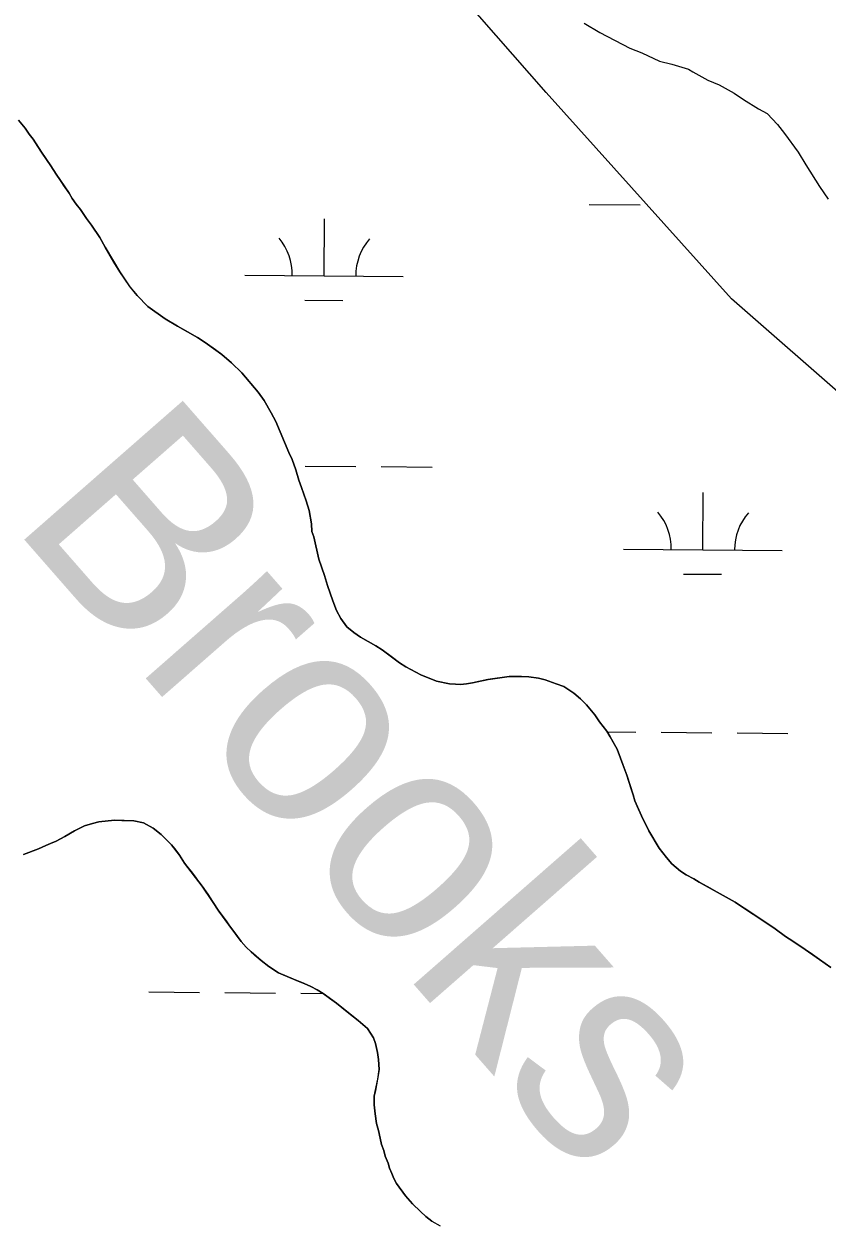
# Model space of a CAD drawing. Extents: x 3271442 to 3309282, y 752266 to 777610.
# Drawn here: x 3303323 to 3303830, y 760077 to 760832 of the extents above; entities that cross this region are included whole.
import ezdxf

# ---------------------------------------------------------------- set-up
doc = ezdxf.new("R2010")
doc.units = 0
for name, color, linetype in [('V-RIVR-IDEN', 7, 'Continuous'), ('V-SITE-VEGE', 7, 'Continuous'), ('V-TOPO-SHOR', 7, 'Continuous'), ('V-WETL-SWMP', 7, 'Continuous')]:
    doc.layers.add(name, color=color, linetype=linetype)

msp = doc.modelspace()

# ---------------------------------------------------------------- linework, layer by layer
at = {"layer": 'V-SITE-VEGE'}
for p, q in [((3303676.44, 760832.52), (3303686.37, 760826.69)), ((3303686.37, 760826.69), (3303705.13, 760816.74)), ((3303705.13, 760816.74), (3303712.89, 760813.76)), ((3303712.89, 760813.76), (3303723.95, 760808.47)), ((3303723.95, 760808.47), (3303731.73, 760806.6)), ((3303731.73, 760806.6), (3303742.27, 760803.56)), ((3303742.27, 760803.56), (3303745.03, 760801.82)), ((3303745.03, 760801.82), (3303754.41, 760796.56)), ((3303754.41, 760796.56), (3303761.6, 760793.59)), ((3303761.6, 760793.59), (3303770.98, 760788.34)), ((3303770.98, 760788.34), (3303777.03, 760784.28)), ((3303777.03, 760784.28), (3303786.4, 760778.47)), ((3303786.4, 760778.47), (3303791.91, 760775.54)), ((3303323.62, 760766.23), (3303319.51, 760771.28)), ((3303791.91, 760775.54), (3303798.46, 760768.68)), ((3303798.46, 760768.68), (3303802.79, 760762.98)), ((3303326.21, 760762.4), (3303323.62, 760766.23)), ((3303328.64, 760759.37), (3303326.21, 760762.4)), ((3303802.79, 760762.98), (3303811.45, 760751.04)), ((3303333.99, 760751.13), (3303328.64, 760759.37)), ((3303339.92, 760742.47), (3303333.99, 760751.13)), ((3303811.45, 760751.04), (3303816.29, 760743.09)), ((3303343.24, 760737.25), (3303339.92, 760742.47)), ((3303816.29, 760743.09), (3303824.91, 760729.47)), ((3303351.38, 760725.17), (3303343.24, 760737.25)), ((3303353.22, 760721.97), (3303351.38, 760725.17)), ((3303824.91, 760729.47), (3303830.31, 760721.52)), ((3303355.82, 760718.34), (3303353.22, 760721.97)), ((3303358.62, 760714.9), (3303355.82, 760718.34)), ((3303362.31, 760709.27), (3303358.62, 760714.9)), ((3303365.48, 760705.03), (3303362.31, 760709.27)), ((3303370.67, 760697.38), (3303365.48, 760705.03)), ((3303374.14, 760691.17), (3303370.67, 760697.38)), ((3303383.32, 760675.53), (3303374.14, 760691.17)), ((3303389.61, 760666.28), (3303383.32, 760675.53)), ((3303394.3, 760660.8), (3303389.61, 760666.28)), ((3303401.07, 760653.68), (3303394.3, 760660.8)), ((3303411.93, 760646), (3303401.07, 760653.68)), ((3303419.78, 760641.39), (3303411.93, 760646)), ((3303432.43, 760634.23), (3303419.78, 760641.39)), ((3303437.21, 760631.1), (3303432.43, 760634.23)), ((3303447.68, 760623.44), (3303437.21, 760631.1)), ((3303453.74, 760618.31), (3303447.68, 760623.44)), ((3303460.35, 760611.97), (3303453.74, 760618.31)), ((3303470.64, 760599.62), (3303460.35, 760611.97)), ((3303474.35, 760594.38), (3303470.64, 760599.62)), ((3303478.95, 760586.76), (3303474.35, 760594.38)), ((3303481.86, 760581.16), (3303478.95, 760586.76)), ((3303490.1, 760561.64), (3303481.86, 760581.16)), ((3303492.09, 760557.25), (3303490.1, 760561.64)), ((3303494.38, 760550.7), (3303492.09, 760557.25)), ((3303496.27, 760544.16), (3303494.38, 760550.7)), ((3303498.05, 760539.58), (3303496.27, 760544.16)), ((3303501.05, 760531.24), (3303498.05, 760539.58)), ((3303502.77, 760525.1), (3303501.05, 760531.24)), ((3303504.39, 760516.61), (3303502.77, 760525.1)), ((3303504.59, 760511.7), (3303504.39, 760516.61)), ((3303505.84, 760508.52), (3303504.59, 760511.7)), ((3303509, 760494.29), (3303505.84, 760508.52)), ((3303512.51, 760483.97), (3303509, 760494.29)), ((3303514.43, 760477.82), (3303512.51, 760483.97)), ((3303517.77, 760468.09), (3303514.43, 760477.82)), ((3303520.07, 760461.93), (3303517.77, 760468.09)), ((3303522.81, 760456.92), (3303520.07, 760461.93)), ((3303526.72, 760451.68), (3303522.81, 760456.92)), ((3303531.08, 760447.98), (3303526.72, 760451.68)), ((3303535.27, 760445.07), (3303531.08, 760447.98)), ((3303544.85, 760439.6), (3303535.27, 760445.07)), ((3303548.87, 760437.09), (3303544.85, 760439.6)), ((3303559.91, 760429.02), (3303548.87, 760437.09)), ((3303563.93, 760426.51), (3303559.91, 760429.02)), ((3303573.33, 760421.44), (3303563.93, 760426.51)), ((3303583.15, 760417.33), (3303573.33, 760421.44)), ((3303591.31, 760415.64), (3303583.15, 760417.33)), ((3303595.23, 760415.48), (3303591.31, 760415.64)), ((3303598.35, 760415.17), (3303595.23, 760415.48)), ((3303602.08, 760415.61), (3303598.35, 760415.17)), ((3303605.83, 760416.24), (3303602.08, 760415.61)), ((3303615.71, 760418.4), (3303605.83, 760416.24)), ((3303629.1, 760420.22), (3303615.71, 760418.4)), ((3303636.75, 760420.32), (3303629.1, 760420.22)), ((3303641.44, 760420.13), (3303636.75, 760420.32)), ((3303647.68, 760419.3), (3303641.44, 760420.13)), ((3303651.75, 760418.16), (3303647.68, 760419.3)), ((3303658.7, 760415.73), (3303651.75, 760418.16)), ((3303663.53, 760413.97), (3303658.7, 760415.73)), ((3303669.83, 760409.81), (3303663.53, 760413.97)), ((3303674, 760406.31), (3303669.83, 760409.81)), ((3303677.96, 760402.44), (3303674, 760406.31)), ((3303683.2, 760396.16), (3303677.96, 760402.44)), ((3303686.16, 760391.73), (3303683.2, 760396.16)), ((3303690.63, 760385.88), (3303686.16, 760391.73)), ((3303692.84, 760382.26), (3303690.63, 760385.88)), ((3303697.23, 760374.45), (3303692.84, 760382.26)), ((3303699.37, 760368.88), (3303697.23, 760374.45)), ((3303700.77, 760364.71), (3303699.37, 760368.88)), ((3303703.25, 760358.15), (3303700.77, 760364.71)), ((3303707.27, 760345.65), (3303703.25, 760358.15)), ((3303708.29, 760341.89), (3303707.27, 760345.65)), ((3303712.62, 760332.32), (3303708.29, 760341.89)), ((3303717.15, 760322.93), (3303712.62, 760332.32)), ((3303348.69, 760319.43), (3303354.69, 760322.88)), ((3303354.69, 760322.88), (3303361.12, 760326.1)), ((3303361.12, 760326.1), (3303366.17, 760327.64)), ((3303366.17, 760327.64), (3303370.11, 760328.57)), ((3303370.11, 760328.57), (3303379.93, 760329.7)), ((3303379.93, 760329.7), (3303392.28, 760329.22)), ((3303392.28, 760329.22), (3303398.31, 760327.89)), ((3303398.31, 760327.89), (3303404.48, 760324.61)), ((3303404.48, 760324.61), (3303409.53, 760320.72)), ((3303723.77, 760311.9), (3303717.15, 760322.93)), ((3303339.62, 760315.01), (3303343.15, 760316.39)), ((3303343.15, 760316.39), (3303348.69, 760319.43)), ((3303409.53, 760320.72), (3303416, 760314.17)), ((3303322.63, 760308.08), (3303332.1, 760311.61)), ((3303332.1, 760311.61), (3303336.74, 760313.6)), ((3303336.74, 760313.6), (3303339.62, 760315.01)), ((3303416, 760314.17), (3303420.96, 760307.68)), ((3303420.96, 760307.68), (3303424.23, 760302.56)), ((3303728.43, 760306.04), (3303723.77, 760311.9)), ((3303424.23, 760302.56), (3303435.38, 760288.01)), ((3303731.81, 760302.18), (3303728.43, 760306.04)), ((3303737.3, 760297.46), (3303731.81, 760302.18)), ((3303740.74, 760295.17), (3303737.3, 760297.46)), ((3303745.54, 760292.63), (3303740.74, 760295.17)), ((3303748.98, 760290.54), (3303745.54, 760292.63)), ((3303435.38, 760288.01), (3303441.95, 760278.42)), ((3303771.79, 760277.88), (3303748.98, 760290.54)), ((3303441.95, 760278.42), (3303445.83, 760272.19)), ((3303774.46, 760276.02), (3303771.79, 760277.88)), ((3303445.83, 760272.19), (3303452.23, 760263.69)), ((3303792.22, 760264.35), (3303774.46, 760276.02)), ((3303452.23, 760263.69), (3303459.85, 760253.18)), ((3303796.98, 760261.03), (3303792.22, 760264.35)), ((3303803.46, 760256.27), (3303796.98, 760261.03)), ((3303808.04, 760253.34), (3303803.46, 760256.27)), ((3303459.85, 760253.18), (3303463.18, 760249.58)), ((3303463.18, 760249.58), (3303466.32, 760246.63)), ((3303815.87, 760248.14), (3303808.04, 760253.34)), ((3303824.83, 760241.71), (3303815.87, 760248.14)), ((3303466.32, 760246.63), (3303472.62, 760241.17)), ((3303472.62, 760241.17), (3303477.46, 760237.29)), ((3303832.07, 760236.73), (3303824.83, 760241.71)), ((3303477.46, 760237.29), (3303483.6, 760233.36)), ((3303483.6, 760233.36), (3303492.99, 760229.3)), ((3303492.99, 760229.3), (3303499.62, 760226.65)), ((3303499.62, 760226.65), (3303503.88, 760224.75)), ((3303503.88, 760224.75), (3303507.92, 760222.64)), ((3303507.92, 760222.64), (3303511.74, 760220.32)), ((3303511.74, 760220.32), (3303520.18, 760214.12)), ((3303520.18, 760214.12), (3303533.86, 760203.16)), ((3303533.86, 760203.16), (3303539.74, 760198.16)), ((3303539.74, 760198.16), (3303543.42, 760192.37)), ((3303543.42, 760192.37), (3303544.8, 760188.84)), ((3303544.8, 760188.84), (3303545.88, 760183.15)), ((3303545.88, 760183.15), (3303546.57, 760178.56)), ((3303546.97, 760172.25), (3303546.08, 760166.21)), ((3303546.57, 760178.56), (3303546.97, 760172.25)), ((3303546.08, 760166.21), (3303543.92, 760155.44)), ((3303543.92, 760155.44), (3303543.93, 760150.01)), ((3303543.93, 760150.01), (3303544.57, 760144.34)), ((3303544.57, 760144.34), (3303545.42, 760138.23)), ((3303545.42, 760138.23), (3303546.55, 760133.84)), ((3303546.55, 760133.84), (3303548.59, 760125.08)), ((3303548.59, 760125.08), (3303549.96, 760121.34)), ((3303549.96, 760121.34), (3303550.9, 760117.61)), ((3303550.9, 760117.61), (3303552.68, 760113.2)), ((3303552.68, 760113.2), (3303553.65, 760110.12)), ((3303553.65, 760110.12), (3303555.04, 760106.81)), ((3303555.04, 760106.81), (3303556.21, 760103.5)), ((3303556.21, 760103.5), (3303558.04, 760100.39)), ((3303558.04, 760100.39), (3303563.6, 760092.58)), ((3303563.6, 760092.58), (3303567.96, 760087.63)), ((3303567.96, 760087.63), (3303573.19, 760082.65)), ((3303573.19, 760082.65), (3303576.55, 760079.69)), ((3303576.55, 760079.69), (3303580.34, 760076.72)), ((3303580.34, 760076.72), (3303585.43, 760073.7))]:
    msp.add_line(p, q, dxfattribs=at)
at = {"layer": 'V-TOPO-SHOR'}
for points in [[(3303443.68, 760626.34), (3303437.21, 760631.1), (3303432.43, 760634.23), (3303424.96, 760638.44), (3303419.78, 760641.39), (3303411.93, 760646), (3303409.27, 760647.87), (3303401.07, 760653.68), (3303394.3, 760660.8), (3303389.62, 760666.28), (3303383.32, 760675.53), (3303379.65, 760681.75), (3303374.14, 760691.17), (3303370.67, 760697.38), (3303365.48, 760705.03), (3303362.31, 760709.27), (3303358.62, 760714.9), (3303355.82, 760718.34), (3303353.22, 760721.97), (3303351.39, 760725.17), (3303347.87, 760730.4), (3303345.65, 760733.63), (3303343.24, 760737.25), (3303339.92, 760742.47), (3303337.51, 760745.9), (3303333.99, 760751.13), (3303331.59, 760754.75), (3303328.64, 760759.37), (3303326.21, 760762.4), (3303323.62, 760766.23), (3303319.51, 760771.28)], [(3303819.11, 760245.86), (3303815.87, 760248.14), (3303811.1, 760251.26), (3303808.04, 760253.34), (3303803.46, 760256.27), (3303800.6, 760258.34), (3303796.98, 760261.03), (3303792.22, 760264.35), (3303787.44, 760267.47), (3303781.53, 760271.43), (3303777.32, 760274.14), (3303774.46, 760276.02), (3303771.79, 760277.88), (3303767.96, 760279.99), (3303761.82, 760283.37), (3303755.88, 760286.74), (3303751.66, 760289.06), (3303748.98, 760290.54), (3303745.54, 760292.63), (3303740.74, 760295.17), (3303737.3, 760297.46), (3303731.81, 760302.18), (3303728.43, 760306.04), (3303723.77, 760311.9), (3303719.72, 760318.72), (3303717.15, 760322.93), (3303714.25, 760328.92), (3303712.62, 760332.32), (3303710.64, 760336.7), (3303708.29, 760341.89), (3303707.27, 760345.65), (3303706.22, 760348.83), (3303704.66, 760353.98), (3303703.25, 760358.15), (3303700.77, 760364.71), (3303699.37, 760368.88), (3303697.23, 760374.45), (3303695.59, 760377.45), (3303692.84, 760382.26), (3303690.63, 760385.88), (3303686.16, 760391.73), (3303683.2, 760396.16), (3303677.96, 760402.44), (3303674, 760406.31), (3303669.83, 760409.81), (3303663.53, 760413.97), (3303658.7, 760415.73), (3303651.75, 760418.16), (3303647.68, 760419.3), (3303641.44, 760420.13), (3303636.75, 760420.32), (3303629.1, 760420.22), (3303623.39, 760419.47), (3303615.71, 760418.4), (3303611.76, 760417.58), (3303605.83, 760416.24), (3303602.09, 760415.61), (3303598.35, 760415.17), (3303595.23, 760415.48), (3303591.31, 760415.64), (3303583.15, 760417.33), (3303579.69, 760418.84), (3303573.33, 760421.44), (3303569.68, 760423.34), (3303563.93, 760426.51), (3303559.91, 760429.02), (3303554.58, 760432.95), (3303548.87, 760437.09), (3303544.85, 760439.6), (3303540.06, 760442.34), (3303535.27, 760445.07), (3303531.08, 760447.98), (3303526.72, 760451.68), (3303522.81, 760456.92), (3303520.07, 760461.93), (3303517.77, 760468.09), (3303516.36, 760472.26), (3303514.43, 760477.82), (3303512.51, 760483.97), (3303509, 760494.29), (3303506.84, 760503.97), (3303505.84, 760508.52), (3303504.59, 760511.7), (3303504.4, 760516.61), (3303502.77, 760525.1), (3303501.05, 760531.24), (3303498.05, 760539.58), (3303496.27, 760544.16), (3303494.37, 760550.69), (3303492.09, 760557.25), (3303490.1, 760561.64), (3303486.7, 760569.8), (3303481.86, 760581.16), (3303478.95, 760586.76), (3303474.35, 760594.38), (3303470.64, 760599.62), (3303464.47, 760607.11), (3303460.35, 760611.97), (3303453.74, 760618.31), (3303447.68, 760623.44), (3303443.68, 760626.34)], [(3303322.63, 760308.08), (3303328.36, 760310.24), (3303332.1, 760311.61), (3303336.74, 760313.6), (3303339.62, 760315.01), (3303343.15, 760316.39), (3303348.69, 760319.43), (3303354.69, 760322.88), (3303361.12, 760326.1), (3303366.17, 760327.64), (3303370.11, 760328.57), (3303376.88, 760329.39), (3303379.93, 760329.7), (3303384.7, 760329.52), (3303387.73, 760329.4), (3303392.28, 760329.22), (3303398.31, 760327.89), (3303404.48, 760324.61), (3303409.53, 760320.72), (3303412.66, 760317.56), (3303416, 760314.17), (3303418.07, 760311.49), (3303420.96, 760307.68), (3303424.23, 760302.56), (3303426.51, 760299.65), (3303428.36, 760297.19), (3303430.43, 760294.5), (3303433.11, 760290.92), (3303435.38, 760288.01), (3303438.87, 760282.88), (3303441.95, 760278.42), (3303445.83, 760272.19), (3303450.37, 760266.15), (3303452.23, 760263.69), (3303455.31, 760259.44), (3303457.58, 760256.31), (3303459.85, 760253.18), (3303463.18, 760249.58), (3303466.32, 760246.63), (3303468.63, 760244.59), (3303472.62, 760241.17), (3303477.46, 760237.29), (3303483.6, 760233.36), (3303486.37, 760232.17), (3303492.99, 760229.3), (3303495.98, 760228.1), (3303499.62, 760226.65), (3303503.88, 760224.75), (3303507.92, 760222.64), (3303511.74, 760220.32), (3303515.75, 760217.33), (3303520.18, 760214.12), (3303523.55, 760211.38), (3303529.02, 760207.04), (3303533.86, 760203.16), (3303539.74, 760198.16), (3303543.42, 760192.37), (3303544.8, 760188.84), (3303545.88, 760183.15)], [(3303832.07, 760236.73), (3303828.45, 760239.22), (3303824.83, 760241.71), (3303819.11, 760245.86)], [(3303545.88, 760183.15), (3303546.57, 760178.56), (3303546.97, 760172.25), (3303546.08, 760166.21), (3303544.72, 760159.1), (3303543.92, 760155.44), (3303543.93, 760150.01), (3303544.57, 760144.34), (3303545.42, 760138.23), (3303546.55, 760133.84), (3303547.66, 760129.03), (3303548.59, 760125.08), (3303549.96, 760121.34), (3303550.9, 760117.61), (3303552.68, 760113.2), (3303553.65, 760110.12), (3303555.04, 760106.81), (3303556.21, 760103.51), (3303558.04, 760100.39), (3303560.51, 760096.83), (3303563.6, 760092.58), (3303567.96, 760087.63), (3303573.19, 760082.65), (3303576.55, 760079.69), (3303580.34, 760076.72), (3303585.43, 760073.7)]]:
    msp.add_lwpolyline(points, dxfattribs=at)
at = {"layer": 'V-WETL-SWMP'}
for p, q in [((3303652.35, 760788.7), (3303561.27, 760892.86)), ((3303769.45, 760658.5), (3303652.35, 760788.7)), ((3303319.51, 760771.28), (3303323.62, 760766.23)), ((3303323.62, 760766.23), (3303326.21, 760762.4)), ((3303326.21, 760762.4), (3303328.64, 760759.37)), ((3303328.64, 760759.37), (3303333.99, 760751.13)), ((3303333.99, 760751.13), (3303339.92, 760742.47)), ((3303339.92, 760742.47), (3303343.24, 760737.25)), ((3303343.24, 760737.25), (3303351.39, 760725.17)), ((3303351.39, 760725.17), (3303353.22, 760721.97)), ((3303353.22, 760721.97), (3303355.82, 760718.34)), ((3303355.82, 760718.34), (3303358.62, 760714.9)), ((3303679.66, 760718.15), (3303711.66, 760717.89)), ((3303358.62, 760714.9), (3303362.32, 760709.27)), ((3303362.32, 760709.27), (3303365.48, 760705.03)), ((3303512.22, 760673.1), (3303512.52, 760709.1)), ((3303365.48, 760705.03), (3303370.67, 760697.38)), ((3303370.67, 760697.38), (3303374.14, 760691.17)), ((3303374.14, 760691.17), (3303383.32, 760675.53)), ((3303383.32, 760675.53), (3303389.62, 760666.27)), ((3303462.22, 760673.51), (3303562.22, 760672.69)), ((3303389.62, 760666.27), (3303394.3, 760660.8)), ((3303394.3, 760660.8), (3303401.07, 760653.68)), ((3303500.09, 760657.77), (3303524.09, 760657.57)), ((3303873.54, 760567.36), (3303769.45, 760658.5)), ((3303401.07, 760653.68), (3303411.94, 760646)), ((3303411.94, 760646), (3303419.79, 760641.39)), ((3303419.79, 760641.39), (3303432.43, 760634.23)), ((3303432.43, 760634.23), (3303437.21, 760631.1)), ((3303437.21, 760631.1), (3303447.68, 760623.44)), ((3303447.68, 760623.44), (3303453.75, 760618.31)), ((3303453.75, 760618.31), (3303460.35, 760611.97)), ((3303460.35, 760611.97), (3303470.64, 760599.62)), ((3303470.64, 760599.62), (3303474.35, 760594.38)), ((3303474.35, 760594.38), (3303478.95, 760586.76)), ((3303478.95, 760586.76), (3303481.86, 760581.16)), ((3303481.86, 760581.16), (3303490.11, 760561.64)), ((3303490.11, 760561.64), (3303492.09, 760557.25)), ((3303492.09, 760557.25), (3303494.38, 760550.69)), ((3303494.38, 760550.69), (3303496.27, 760544.16)), ((3303500.39, 760553.12), (3303532.39, 760552.86)), ((3303548.39, 760552.73), (3303580.39, 760552.47)), ((3303496.27, 760544.16), (3303498.05, 760539.58)), ((3303498.05, 760539.58), (3303501.06, 760531.24)), ((3303751.28, 760500.31), (3303751.57, 760536.31)), ((3303501.06, 760531.24), (3303502.77, 760525.1)), ((3303502.77, 760525.1), (3303504.4, 760516.61)), ((3303504.4, 760516.61), (3303504.6, 760511.7)), ((3303504.6, 760511.7), (3303505.84, 760508.52)), ((3303505.84, 760508.52), (3303509, 760494.29)), ((3303701.28, 760500.73), (3303801.28, 760499.9)), ((3303509, 760494.29), (3303512.52, 760483.97)), ((3303512.52, 760483.97), (3303514.43, 760477.82)), ((3303739.15, 760484.98), (3303763.15, 760484.78)), ((3303514.43, 760477.82), (3303517.77, 760468.09)), ((3303517.77, 760468.09), (3303520.07, 760461.93)), ((3303520.07, 760461.93), (3303522.81, 760456.92)), ((3303522.81, 760456.92), (3303526.72, 760451.68)), ((3303526.72, 760451.68), (3303531.08, 760447.98)), ((3303531.08, 760447.98), (3303535.28, 760445.07)), ((3303535.28, 760445.07), (3303544.86, 760439.6)), ((3303544.86, 760439.6), (3303548.87, 760437.09)), ((3303548.87, 760437.09), (3303559.91, 760429.02)), ((3303559.91, 760429.02), (3303563.93, 760426.51)), ((3303563.93, 760426.51), (3303573.33, 760421.44)), ((3303573.33, 760421.44), (3303583.16, 760417.33)), ((3303583.16, 760417.33), (3303591.32, 760415.64)), ((3303591.32, 760415.64), (3303595.23, 760415.48)), ((3303595.23, 760415.48), (3303598.35, 760415.17)), ((3303598.35, 760415.17), (3303602.09, 760415.61)), ((3303602.09, 760415.61), (3303605.84, 760416.24)), ((3303605.84, 760416.24), (3303615.72, 760418.4)), ((3303615.72, 760418.4), (3303629.11, 760420.22)), ((3303629.11, 760420.22), (3303636.75, 760420.32)), ((3303636.75, 760420.32), (3303641.44, 760420.13)), ((3303641.44, 760420.13), (3303647.68, 760419.3)), ((3303647.68, 760419.3), (3303651.75, 760418.16)), ((3303651.75, 760418.16), (3303658.71, 760415.73)), ((3303658.71, 760415.73), (3303663.53, 760413.97)), ((3303663.53, 760413.97), (3303669.83, 760409.81)), ((3303669.83, 760409.81), (3303674.01, 760406.31)), ((3303674.01, 760406.31), (3303677.97, 760402.44)), ((3303677.97, 760402.44), (3303683.2, 760396.16)), ((3303683.2, 760396.16), (3303686.16, 760391.73)), ((3303686.16, 760391.73), (3303690.64, 760385.88)), ((3303690.64, 760385.88), (3303692.84, 760382.26)), ((3303690.94, 760385.38), (3303708.92, 760385.23)), ((3303724.92, 760385.1), (3303756.92, 760384.83)), ((3303772.92, 760384.7), (3303804.92, 760384.44)), ((3303692.84, 760382.26), (3303697.24, 760374.45)), ((3303697.24, 760374.45), (3303699.37, 760368.88)), ((3303699.37, 760368.88), (3303700.77, 760364.71)), ((3303700.77, 760364.71), (3303703.26, 760358.15)), ((3303703.26, 760358.15), (3303707.27, 760345.65)), ((3303707.27, 760345.65), (3303708.3, 760341.89)), ((3303708.3, 760341.89), (3303712.62, 760332.32)), ((3303712.62, 760332.32), (3303717.15, 760322.93)), ((3303354.69, 760322.88), (3303348.7, 760319.43)), ((3303361.12, 760326.1), (3303354.69, 760322.88)), ((3303366.17, 760327.64), (3303361.12, 760326.1)), ((3303370.12, 760328.57), (3303366.17, 760327.64)), ((3303379.93, 760329.7), (3303370.12, 760328.57)), ((3303392.28, 760329.22), (3303379.93, 760329.7)), ((3303398.31, 760327.89), (3303392.28, 760329.22)), ((3303404.48, 760324.61), (3303398.31, 760327.89)), ((3303409.53, 760320.72), (3303404.48, 760324.61)), ((3303717.15, 760322.93), (3303723.77, 760311.9)), ((3303343.15, 760316.39), (3303339.62, 760315.01)), ((3303348.7, 760319.43), (3303343.15, 760316.39)), ((3303416.01, 760314.17), (3303409.53, 760320.72)), ((3303332.11, 760311.61), (3303322.63, 760308.08)), ((3303336.75, 760313.6), (3303332.11, 760311.61)), ((3303339.62, 760315.01), (3303336.75, 760313.6)), ((3303420.96, 760307.68), (3303416.01, 760314.17)), ((3303424.23, 760302.56), (3303420.96, 760307.68)), ((3303723.77, 760311.9), (3303728.43, 760306.03)), ((3303435.38, 760288.01), (3303424.23, 760302.56)), ((3303728.43, 760306.03), (3303731.81, 760302.18)), ((3303731.81, 760302.18), (3303737.3, 760297.46)), ((3303737.3, 760297.46), (3303740.74, 760295.17)), ((3303740.74, 760295.17), (3303745.54, 760292.63)), ((3303745.54, 760292.63), (3303748.98, 760290.53)), ((3303441.95, 760278.42), (3303435.38, 760288.01)), ((3303748.98, 760290.53), (3303771.79, 760277.88)), ((3303445.83, 760272.19), (3303441.95, 760278.42)), ((3303771.79, 760277.88), (3303774.46, 760276.02)), ((3303452.23, 760263.69), (3303445.83, 760272.19)), ((3303774.46, 760276.02), (3303792.22, 760264.35)), ((3303459.85, 760253.18), (3303452.23, 760263.69)), ((3303792.22, 760264.35), (3303796.99, 760261.03)), ((3303796.99, 760261.03), (3303803.46, 760256.27)), ((3303803.46, 760256.27), (3303808.05, 760253.34)), ((3303463.18, 760249.58), (3303459.85, 760253.18)), ((3303466.32, 760246.63), (3303463.18, 760249.58)), ((3303808.05, 760253.34), (3303815.87, 760248.14)), ((3303815.87, 760248.14), (3303824.83, 760241.71)), ((3303472.62, 760241.17), (3303466.32, 760246.63)), ((3303477.46, 760237.29), (3303472.62, 760241.17)), ((3303824.83, 760241.71), (3303832.07, 760236.73)), ((3303483.6, 760233.36), (3303477.46, 760237.29)), ((3303492.99, 760229.3), (3303483.6, 760233.36)), ((3303499.62, 760226.65), (3303492.99, 760229.3)), ((3303503.89, 760224.75), (3303499.62, 760226.65)), ((3303507.93, 760222.63), (3303503.89, 760224.75)), ((3303401.65, 760221.25), (3303433.65, 760220.99)), ((3303449.65, 760220.86), (3303481.65, 760220.59)), ((3303497.65, 760220.46), (3303511.69, 760220.35)), ((3303511.74, 760220.31), (3303507.93, 760222.63)), ((3303520.18, 760214.12), (3303511.74, 760220.31)), ((3303533.86, 760203.16), (3303520.18, 760214.12)), ((3303539.75, 760198.15), (3303533.86, 760203.16)), ((3303543.43, 760192.37), (3303539.75, 760198.15)), ((3303544.81, 760188.84), (3303543.43, 760192.37)), ((3303545.88, 760183.15), (3303544.81, 760188.84)), ((3303546.57, 760178.56), (3303545.88, 760183.15)), ((3303546.09, 760166.21), (3303546.98, 760172.25)), ((3303546.98, 760172.25), (3303546.57, 760178.56)), ((3303543.93, 760155.44), (3303546.09, 760166.21)), ((3303543.93, 760150.01), (3303543.93, 760155.44)), ((3303544.58, 760144.34), (3303543.93, 760150.01)), ((3303545.42, 760138.23), (3303544.58, 760144.34)), ((3303546.55, 760133.84), (3303545.42, 760138.23)), ((3303548.59, 760125.08), (3303546.55, 760133.84)), ((3303549.97, 760121.34), (3303548.59, 760125.08)), ((3303550.91, 760117.61), (3303549.97, 760121.34)), ((3303552.69, 760113.2), (3303550.91, 760117.61)), ((3303553.65, 760110.12), (3303552.69, 760113.2)), ((3303555.04, 760106.81), (3303553.65, 760110.12)), ((3303556.21, 760103.51), (3303555.04, 760106.81)), ((3303558.04, 760100.39), (3303556.21, 760103.51)), ((3303563.6, 760092.58), (3303558.04, 760100.39)), ((3303567.96, 760087.63), (3303563.6, 760092.58)), ((3303573.19, 760082.65), (3303567.96, 760087.63)), ((3303576.55, 760079.69), (3303573.19, 760082.65)), ((3303580.34, 760076.72), (3303576.55, 760079.69))]:
    msp.add_line(p, q, dxfattribs=at)
for centre, start, end in [((3303456.98, 760674.03), 358.75626, 40.29991), ((3303567.47, 760673.12), 138.75625, 180.29991), ((3303696.04, 760501.24), 358.75626, 40.29991), ((3303806.52, 760500.33), 138.75625, 180.29991)]:
    msp.add_arc(centre, 35.25, start, end, dxfattribs=at)

# ---------------------------------------------------------------- texts
at = {"layer": 'V-RIVR-IDEN'}
msp.add_text('Brooks', height=132.998, rotation=311.21052, dxfattribs=at).set_placement((3303313.44, 760517.63))

doc.saveas('drawing.dxf')
